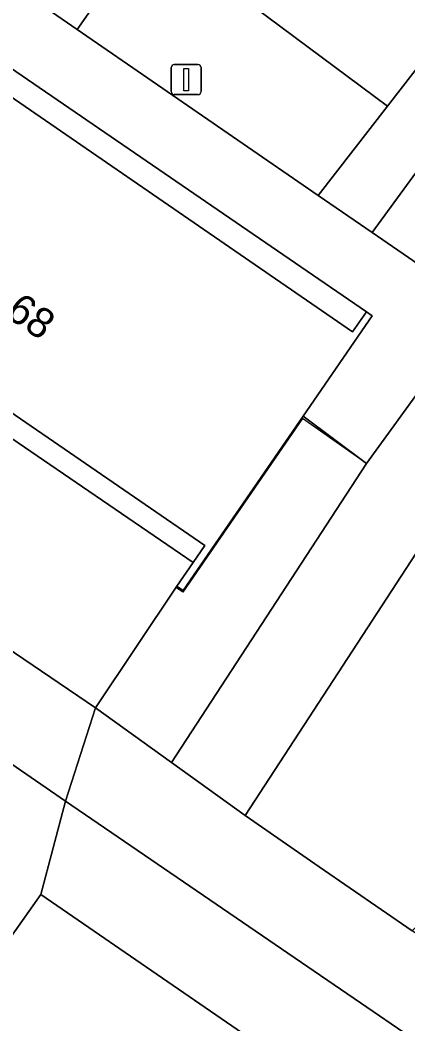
# Model space of a CAD drawing. Extents: x 160023 to 161302, y 384750 to 385707.
# Drawn here: x 160259.98 to 160272.87, y 385424.26 to 385457.66 of the extents above; entities that cross this region are included whole.
import ezdxf

# ---------------------------------------------------------------- set-up
doc = ezdxf.new("R2010")
doc.units = 0
for name, color, linetype in [('IMGEO_Groenvoorziening', 7, 'Continuous'), ('IMGEO_Haag', 7, 'Continuous'), ('IMGEO_Lichtmast', 7, 'Continuous'), ('IMGEO_Pand', 7, 'Continuous'), ('IMGEO_Pand_nummerreeks', 7, 'Continuous'), ('IMGEO_Rijbaan_lokaal_open', 7, 'Continuous'), ('IMGEO_Voetpad_open', 7, 'Continuous')]:
    doc.layers.add(name, color=color, linetype=linetype)

msp = doc.modelspace()

# ---------------------------------------------------------------- linework, layer by layer
at = {"layer": 'IMGEO_Groenvoorziening'}
for points in [[(160247.946, 385485.052), (160241.913, 385477.091), (160239.052, 385473.082), (160261.872, 385457.349), (160264.23, 385460.726), (160272.195, 385454.794), (160284.375, 385470.519), (160275.893, 385477.24), (160279.121, 385481.597), (160259.478, 385499.269)], [(160282.292, 385457.626), (160287.65, 385464.374), (160292.233, 385469.8), (160288.742, 385472.941), (160285.424, 385468.731), (160286.839, 385467.604), (160275.595, 385453.057), (160274.179, 385454.006), (160271.677, 385450.589), (160275.268, 385448.113)], [(160272.195, 385454.794), (160264.23, 385460.726), (160261.872, 385457.349), (160269.891, 385451.82)], [(160271.492, 385442.901), (160269.39, 385444.481), (160265.397, 385438.678), (160265.244, 385438.782), (160265.183, 385438.823), (160262.483, 385434.769), (160265.008, 385432.96)]]:
    msp.add_lwpolyline(points, close=True, dxfattribs=at)
msp.add_lwpolyline([(160277.61, 385444.498), (160276.972, 385445.448), (160274.602, 385442.154), (160273.955, 385441.161), (160267.454, 385431.191), (160269.924, 385429.487), (160273.01, 385427.358), (160280.316, 385434.578)], dxfattribs=at)
at = {"layer": 'IMGEO_Haag'}
for points in [[(160272.195, 385454.794), (160264.23, 385460.726), (160261.872, 385457.349), (160269.891, 385451.82)], [(160265.008, 385432.96), (160271.492, 385442.901), (160269.366, 385444.403), (160265.383, 385438.62), (160265.153, 385438.779), (160262.483, 385434.769)]]:
    msp.add_lwpolyline(points, close=True, dxfattribs=at)
at = {"layer": 'IMGEO_Lichtmast'}
for p, q in [((160265.001, 385455.277), (160265.001, 385456.077)), ((160265.001, 385456.077), (160265.001, 385455.277)), ((160265.101, 385456.177), (160265.891, 385456.177)), ((160265.891, 385456.177), (160265.101, 385456.177)), ((160265.991, 385456.077), (160265.991, 385455.277)), ((160265.991, 385455.277), (160265.991, 385456.077)), ((160265.891, 385455.177), (160265.101, 385455.177)), ((160265.101, 385455.177), (160265.891, 385455.177))]:
    msp.add_line(p, q, dxfattribs=at)
msp.add_lwpolyline([(160265.421, 385456.052), (160265.571, 385456.052), (160265.571, 385455.302), (160265.421, 385455.302), (160265.421, 385456.052)], dxfattribs=at)
for centre, start, end in [((160265.101, 385456.077), 90, 180), ((160265.101, 385456.077), 90, 180), ((160265.891, 385456.077), 0, 90), ((160265.891, 385456.077), 360, 90), ((160265.101, 385455.277), 180, 270), ((160265.101, 385455.277), 180, 270), ((160265.891, 385455.277), 270, 0), ((160265.891, 385455.277), 270, 0)]:
    msp.add_arc(centre, 0.1, start, end, dxfattribs=at)
at = {"layer": 'IMGEO_Pand'}
for points in [[(160271.684, 385447.815), (160271.491, 385447.948), (160271.031, 385447.28), (160256.046, 385457.603), (160250.179, 385449.081), (160250.302, 385448.996), (160250.844, 385449.782), (160251.268, 385450.398), (160254.881, 385447.909), (160257.42, 385446.16), (160259.639, 385444.632), (160266.113, 385440.172), (160265.726, 385439.61), (160265.183, 385438.823), (160265.244, 385438.782), (160265.397, 385438.678), (160269.39, 385444.481)], [(160268.111, 385422.958), (160268.621, 385422.609), (160269.616, 385421.959), (160269.823, 385422.261), (160260.67, 385428.559), (160255.136, 385420.735), (160256.134, 385420.054), (160253.622, 385416.375), (160252.602, 385417.071), (160250.173, 385413.514), (160250.024, 385413.296), (160259.247, 385406.997), (160259.332, 385407.121), (160258.484, 385407.7), (160257.943, 385408.069)]]:
    msp.add_lwpolyline(points, close=True, dxfattribs=at)
at = {"layer": 'IMGEO_Rijbaan_lokaal_open'}
for points in [[(160259.639, 385444.632), (160259.235, 385444.046), (160265.726, 385439.61), (160266.113, 385440.172)], [(160259.235, 385444.046), (160258.666, 385443.22), (160258.18, 385442.515), (160255.916, 385439.229), (160262.483, 385434.769), (160265.183, 385438.823), (160265.726, 385439.61)], [(160260.67, 385428.559), (160261.49, 385431.671), (160258.516, 385433.707), (160251.355, 385423.364), (160255.136, 385420.735)]]:
    msp.add_lwpolyline(points, close=True, dxfattribs=at)
at = {"layer": 'IMGEO_Voetpad_open'}
for points in [[(160304.01, 385482.99), (160296.829, 385475.009), (160292.233, 385469.8), (160287.65, 385464.374), (160282.292, 385457.626), (160275.268, 385448.113), (160271.492, 385442.901), (160265.008, 385432.96), (160267.454, 385431.191), (160273.955, 385441.161), (160274.602, 385442.154), (160276.972, 385445.448), (160280.444, 385450.272), (160283.323, 385453.889), (160284.334, 385455.16), (160292.621, 385465.573), (160298.326, 385471.945), (160300.338, 385474.193), (160302.526, 385476.637), (160310.804, 385485.226)], [(160252.158, 385426.755), (160250.316, 385424.087), (160251.355, 385423.364), (160258.516, 385433.707), (160261.49, 385431.671), (160262.483, 385434.769), (160255.916, 385439.229)], [(160314.554, 385381.8), (160301.742, 385391.306), (160291.732, 385398.734), (160283.874, 385414.83), (160283.68, 385415.228), (160281.103, 385420.506), (160280.255, 385422.244), (160278.894, 385423.298), (160273.235, 385427.203), (160273.01, 385427.358), (160269.924, 385429.487), (160267.454, 385431.191), (160265.008, 385432.96), (160262.483, 385434.769), (160261.49, 385431.671), (160271.506, 385424.814), (160272.73, 385423.976), (160277.69, 385420.517), (160279.099, 385417.628), (160280.314, 385415.136), (160287.972, 385399.436), (160289.333, 385396.646), (160313.003, 385379.066)], [(160272.73, 385423.976), (160271.506, 385424.814), (160261.49, 385431.671), (160260.67, 385428.559), (160269.823, 385422.261)]]:
    msp.add_lwpolyline(points, dxfattribs=at)
for points in [[(160269.891, 385451.82), (160271.677, 385450.589), (160274.179, 385454.006), (160275.595, 385453.057), (160286.839, 385467.604), (160285.424, 385468.731), (160288.742, 385472.941), (160287.274, 385474.262), (160284.375, 385470.519), (160272.195, 385454.794)], [(160239.052, 385473.082), (160237.65, 385471.198), (160241.169, 385468.756), (160241.441, 385468.569), (160271.491, 385447.948), (160271.684, 385447.815), (160269.39, 385444.481), (160271.492, 385442.901), (160275.268, 385448.113), (160271.677, 385450.589), (160269.891, 385451.82), (160261.872, 385457.349)], [(160241.441, 385468.569), (160241.018, 385467.955), (160256.046, 385457.603), (160271.031, 385447.28), (160271.491, 385447.948)]]:
    msp.add_lwpolyline(points, close=True, dxfattribs=at)

# ---------------------------------------------------------------- texts
at = {"layer": 'IMGEO_Pand_nummerreeks'}
msp.add_text('58-68', height=1, rotation=325.4392, dxfattribs=at).set_placement((160257.862, 385448.916))

doc.saveas('drawing.dxf')
